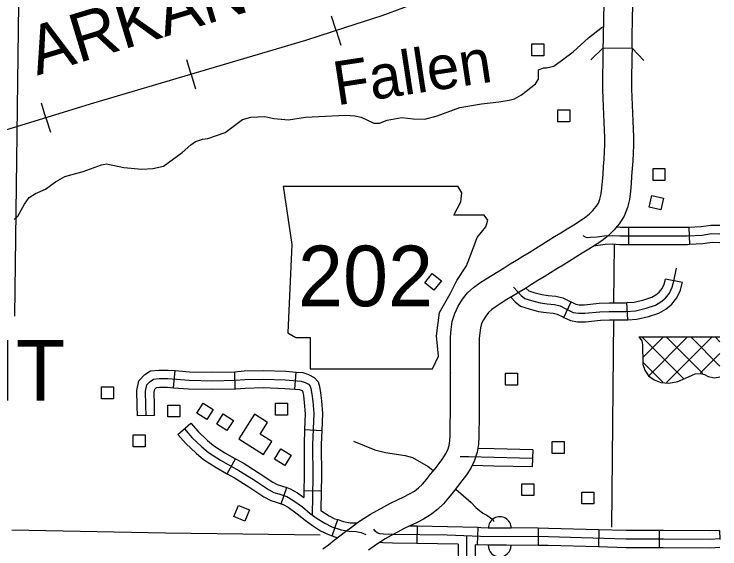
# Model space of a CAD drawing. Extents: x 1370130 to 1380143, y 377636 to 380256.
# Drawn here: x 1378779.4 to 1379037.7, y 378462.7 to 378658.4 of the extents above; entities that cross this region are included whole.
import ezdxf

# ---------------------------------------------------------------- set-up
doc = ezdxf.new("R2010")
doc.units = 0
for name, color, linetype in [('Level 10', 7, 'Continuous'), ('Level 21', 7, 'Continuous'), ('Level 32', 7, 'Continuous'), ('Level 35', 7, 'Continuous'), ('Level 37', 7, 'Continuous'), ('Level 38', 7, 'Continuous'), ('Level 40', 7, 'Continuous'), ('Level 5', 7, 'Continuous'), ('Level 56', 7, 'Continuous'), ('Level 57', 7, 'Continuous'), ('Level 58', 7, 'Continuous'), ('Level 6', 7, 'Continuous')]:
    doc.layers.add(name, color=color, linetype=linetype)

msp = doc.modelspace()

# ---------------------------------------------------------------- linework, layer by layer
at = {"layer": 'Level 10'}
for p, q in [((1378995.01, 378646.07), (1379005.51, 378645.9)), ((1378939.09, 378527.07), (1378939.09, 378527.03)), ((1378949.59, 378527.07), (1378949.59, 378527.03))]:
    msp.add_line(p, q, dxfattribs=at)
for points in [[(1378995.01, 378646.07), (1378995.06, 378649.05), (1378995.1, 378652.05), (1378995.16, 378655.03), (1378995.23, 378657.94), (1378995.29, 378660.75), (1378995.33, 378663.5), (1378995.37, 378666.21), (1378995.44, 378668.29)], [(1379005.51, 378645.9), (1379005.55, 378648.88), (1379005.6, 378651.86), (1379005.66, 378654.8), (1379005.73, 378657.7), (1379005.79, 378660.56), (1379005.83, 378663.34), (1379005.87, 378665.96), (1379005.93, 378667.96)], [(1378939.09, 378527.03), (1378939.09, 378529.61), (1378939.06, 378532.19), (1378939.03, 378534.81), (1378939.04, 378537.47), (1378939.1, 378540.17), (1378939.3, 378542.95), (1378939.74, 378545.86), (1378940.6, 378548.82), (1378941.88, 378551.57), (1378943.45, 378554.06), (1378945.35, 378556.37), (1378947.53, 378558.39), (1378949.81, 378560.08), (1378952.07, 378561.54), (1378954.28, 378562.9), (1378956.51, 378564.24), (1378958.73, 378565.59), (1378960.97, 378566.96), (1378963.23, 378568.36), (1378965.51, 378569.78), (1378967.82, 378571.21), (1378970.13, 378572.64), (1378972.45, 378574.08), (1378974.79, 378575.51), (1378977.1, 378576.95), (1378979.46, 378578.4), (1378981.83, 378579.86), (1378984.17, 378581.28), (1378986.34, 378582.64), (1378988.27, 378583.95), (1378989.88, 378585.2), (1378991.17, 378586.47), (1378992.35, 378587.93), (1378993.23, 378589.23), (1378993.75, 378590.67), (1378994.22, 378592.56), (1378994.5, 378594.66), (1378994.69, 378597.17), (1378994.92, 378599.87), (1378995.13, 378602.58), (1378995.3, 378605.29), (1378995.44, 378608), (1378995.53, 378610.66), (1378995.55, 378613.27), (1378995.47, 378615.92), (1378995.33, 378618.71), (1378995.17, 378621.59), (1378995.03, 378624.56), (1378994.89, 378627.59), (1378994.8, 378630.7), (1378994.8, 378633.85), (1378994.85, 378636.94), (1378994.91, 378639.98), (1378994.96, 378643.02), (1378995.01, 378646.04), (1378995.01, 378646.07)], [(1379005.51, 378645.9), (1379005.51, 378645.87), (1379005.46, 378642.84), (1379005.41, 378639.79), (1379005.35, 378636.75), (1379005.3, 378633.77), (1379005.3, 378630.87), (1379005.39, 378627.98), (1379005.52, 378625.05), (1379005.66, 378622.14), (1379005.82, 378619.25), (1379005.96, 378616.35), (1379006.06, 378613.39), (1379006.03, 378610.43), (1379005.93, 378607.55), (1379005.78, 378604.69), (1379005.6, 378601.84), (1379005.38, 378599.03), (1379005.16, 378596.33), (1379004.94, 378593.58), (1379004.56, 378590.59), (1379003.8, 378587.61), (1379002.66, 378584.43), (1379000.8, 378581.68), (1378998.97, 378579.41), (1378996.8, 378577.28), (1378994.45, 378575.45), (1378992.08, 378573.84), (1378989.68, 378572.35), (1378987.31, 378570.9), (1378984.96, 378569.46), (1378982.63, 378568.02), (1378980.29, 378566.57), (1378977.97, 378565.15), (1378975.67, 378563.72), (1378973.34, 378562.28), (1378971.04, 378560.86), (1378968.77, 378559.44), (1378966.49, 378558.03), (1378964.2, 378556.63), (1378961.95, 378555.26), (1378959.74, 378553.93), (1378957.66, 378552.65), (1378955.79, 378551.44), (1378954.24, 378550.29), (1378953, 378549.15), (1378951.98, 378547.9), (1378951.11, 378546.53), (1378950.46, 378545.12), (1378950.02, 378543.61), (1378949.75, 378541.79), (1378949.59, 378539.66), (1378949.54, 378537.33), (1378949.53, 378534.86), (1378949.56, 378532.3), (1378949.59, 378529.68), (1378949.59, 378527.07)], [(1378892.32, 378462.68), (1378894.42, 378464.26), (1378896.51, 378465.85), (1378898.59, 378467.44), (1378900.67, 378469.04), (1378902.81, 378470.68), (1378905.07, 378472.32), (1378907.43, 378473.9), (1378909.85, 378475.4), (1378912.28, 378476.79), (1378914.7, 378478.11), (1378917.15, 378479.39), (1378919.66, 378480.61), (1378922.02, 378481.72), (1378924.11, 378482.8), (1378925.91, 378483.88), (1378927.41, 378485.02), (1378928.81, 378486.39), (1378930.25, 378488.1), (1378931.8, 378490.05), (1378933.41, 378492.06), (1378934.94, 378493.97), (1378936.25, 378495.74), (1378937.29, 378497.39), (1378938.04, 378498.95), (1378938.54, 378500.51), (1378938.82, 378502.26), (1378938.95, 378504.29), (1378938.99, 378506.6), (1378939.01, 378509.08), (1378939.05, 378511.61), (1378939.07, 378514.14), (1378939.08, 378516.7), (1378939.08, 378519.28), (1378939.08, 378521.88), (1378939.09, 378524.48), (1378939.09, 378527.07)], [(1378949.59, 378527.03), (1378949.59, 378524.45), (1378949.58, 378521.87), (1378949.58, 378519.28), (1378949.58, 378516.68), (1378949.57, 378514.08), (1378949.55, 378511.5), (1378949.51, 378508.97), (1378949.49, 378506.47), (1378949.45, 378503.86), (1378949.27, 378501.07), (1378948.78, 378498.07), (1378947.83, 378495.06), (1378946.48, 378492.28), (1378944.91, 378489.8), (1378943.26, 378487.57), (1378941.61, 378485.51), (1378940.01, 378483.51), (1378938.37, 378481.44), (1378936.51, 378479.25), (1378934.3, 378477.07), (1378931.81, 378475.17), (1378929.21, 378473.61), (1378926.65, 378472.3), (1378924.19, 378471.14), (1378921.89, 378470.02), (1378919.65, 378468.84), (1378917.4, 378467.62), (1378915.22, 378466.38), (1378913.12, 378465.08), (1378911.08, 378463.71), (1378909.09, 378462.26)]]:
    msp.add_lwpolyline(points, dxfattribs=at)
at = {"layer": 'Level 21'}
for p, q in [((1378877.81, 378595.42), (1378881, 378574.1)), ((1378943.18, 378592.93), (1378941.7, 378595.39)), ((1378942.82, 378589.73), (1378943.18, 378592.93)), ((1378940.33, 378584.76), (1378942.82, 378589.73)), ((1378951.35, 378584.76), (1378940.33, 378584.76)), ((1378952.77, 378582.98), (1378951.35, 378584.76)), ((1378952.06, 378580.5), (1378952.77, 378582.98)), ((1378948.86, 378576.59), (1378952.06, 378580.5)), ((1378947.09, 378571.97), (1378948.86, 378576.59)), ((1378881, 378574.1), (1378879.58, 378541.77)), ((1378944.95, 378566.29), (1378947.09, 378571.97)), ((1378941.4, 378560.96), (1378944.95, 378566.29)), ((1378938.91, 378555.98), (1378941.4, 378560.96)), ((1378935.01, 378549.23), (1378938.91, 378555.98)), ((1378933.94, 378540.71), (1378935.01, 378549.23)), ((1378879.58, 378541.77), (1378882.42, 378540)), ((1378882.42, 378540), (1378887.75, 378540)), ((1378887.75, 378540), (1378887.75, 378528.63)), ((1378934.65, 378533.25), (1378933.94, 378540.71)), ((1378932.52, 378528.63), (1378934.65, 378533.25)), ((1378887.75, 378528.63), (1378932.52, 378528.63))]:
    msp.add_line(p, q, dxfattribs=at)
msp.add_lwpolyline([(1378877.81, 378595.42), (1378941.7, 378595.39)], dxfattribs=at)
at = {"layer": 'Level 32'}
for p, q in [((1379004.23, 378580.26), (1379004.23, 378573.96)), ((1379026.27, 378580.34), (1379026.55, 378574.05)), ((1379023.95, 378560.14), (1379017.78, 378561.37)), ((1378980.58, 378547.41), (1378983.29, 378553.1)), ((1379004.03, 378546.52), (1379003.61, 378552.8)), ((1378837.74, 378521.67), (1378838.24, 378527.95)), ((1378860.21, 378521.24), (1378860.09, 378527.54)), ((1378882.04, 378521.11), (1378882.54, 378527.39)), ((1378830.78, 378511.52), (1378824.48, 378511.39)), ((1378839.3, 378504.58), (1378844.04, 378508.74)), ((1378885.67, 378506.34), (1378891.97, 378506.08)), ((1378969.15, 378498.99), (1378968.99, 378492.69)), ((1378857.36, 378490.13), (1378860.35, 378495.68)), ((1378877.12, 378479.2), (1378879.16, 378485.16)), ((1378885.43, 378484.1), (1378891.73, 378483.98)), ((1378895.8, 378467.45), (1378897.8, 378473.43)), ((1378926.85, 378471.01), (1378926.75, 378464.71)), ((1378949.07, 378470.49), (1378948.87, 378464.19)), ((1378971.18, 378470.26), (1378971.12, 378463.96)), ((1378993.4, 378469.72), (1378993.23, 378463.42)), ((1379015.49, 378469.45), (1379015.49, 378463.15)), ((1379037.48, 378469.49), (1379037.67, 378466.16))]:
    msp.add_line(p, q, dxfattribs=at)
for points in [[(1379004.23, 378580.26), (1379001.2, 378580.26), (1378999.74, 378580.37)], [(1379026.27, 378580.34), (1379025.61, 378580.31), (1379009.2, 378580.26), (1379004.23, 378580.26)], [(1379037.67, 378581.03), (1379034.39, 378581.07), (1379030.87, 378580.55), (1379026.27, 378580.34)], [(1379037.67, 378577.88), (1379034.6, 378577.92), (1379031.18, 378577.41), (1379025.68, 378577.16), (1379009.2, 378577.11), (1379001.09, 378577.11), (1378998.26, 378577.31), (1378995.34, 378577.16), (1378992.72, 378576.81), (1378990.35, 378576.66), (1378989.14, 378576.56), (1378988.49, 378576.71), (1378987.66, 378577.27)], [(1379004.23, 378573.96), (1379000.98, 378573.96), (1378998.23, 378574.16), (1378995.63, 378574.02), (1378991.47, 378573.46)], [(1379026.55, 378574.05), (1379025.76, 378574.01), (1379009.21, 378573.96), (1379004.23, 378573.96)], [(1379037.67, 378574.73), (1379034.81, 378574.77), (1379031.48, 378574.27), (1379026.55, 378574.05)], [(1378962.08, 378558.43), (1378964.94, 378555.43), (1378966.24, 378554.36), (1378968.73, 378553.53), (1378971.93, 378552.7), (1378974.41, 378552.34), (1378977.14, 378552.11), (1378979.15, 378551.63), (1378981.52, 378550.45), (1378984.01, 378549.26), (1378985.9, 378548.91), (1378988.27, 378548.91), (1378993.72, 378549.5), (1378997.16, 378549.62), (1379003.2, 378549.62), (1379006.75, 378549.86), (1379010.66, 378550.8), (1379014.09, 378551.87), (1379016.11, 378553.06), (1379017.76, 378554.48), (1379019.19, 378556.26), (1379020.25, 378558.51), (1379020.84, 378560.64), (1379021.79, 378565.38)], [(1379003.61, 378552.8), (1379006.27, 378552.98), (1379009.82, 378553.84), (1379012.81, 378554.77), (1379014.27, 378555.63), (1379015.49, 378556.68), (1379016.5, 378557.94), (1379017.29, 378559.61), (1379017.78, 378561.37), (1379017.78, 378561.37)], [(1379004.03, 378546.52), (1379007.23, 378546.73), (1379011.5, 378547.77), (1379015.38, 378548.97), (1379017.94, 378550.48), (1379020.04, 378552.28), (1379021.87, 378554.58), (1379023.21, 378557.4), (1379023.91, 378559.91), (1379023.95, 378560.14)], [(1378966.63, 378558.11), (1378967.79, 378557.16), (1378969.62, 378556.55), (1378972.55, 378555.79), (1378974.77, 378555.48), (1378977.64, 378555.23), (1378980.23, 378554.62), (1378982.9, 378553.28), (1378983.29, 378553.1)], [(1378961.19, 378554.8), (1378962.79, 378553.11), (1378964.7, 378551.55), (1378967.83, 378550.51), (1378971.31, 378549.61), (1378974.05, 378549.21), (1378976.64, 378548.99), (1378978.07, 378548.65), (1378980.14, 378547.62), (1378980.58, 378547.41)], [(1378983.29, 378553.1), (1378984.99, 378552.28), (1378986.2, 378552.06), (1378988.1, 378552.06), (1378993.5, 378552.64), (1378997.1, 378552.77), (1379003.09, 378552.77), (1379003.61, 378552.8)], [(1378980.58, 378547.41), (1378983.02, 378546.24), (1378985.61, 378545.76), (1378988.44, 378545.76), (1378993.95, 378546.36), (1378997.21, 378546.47), (1379003.3, 378546.47), (1379004.03, 378546.52)], [(1378824.48, 378511.39), (1378824.4, 378515.2), (1378824.24, 378520.72), (1378825.06, 378524.25), (1378827.14, 378526.46), (1378829.32, 378527.82), (1378832.27, 378528.15), (1378835.71, 378528.15), (1378838.24, 378527.95)], [(1378838.24, 378527.95), (1378843.54, 378527.54), (1378852.03, 378527.39), (1378860.09, 378527.54)], [(1378860.09, 378527.54), (1378860.13, 378527.54), (1378863.57, 378527.84), (1378870.65, 378528), (1378878.77, 378527.69), (1378882.54, 378527.39)], [(1378882.54, 378527.39), (1378885.01, 378527.2), (1378887.07, 378526.54), (1378889.13, 378525.45), (1378890.61, 378523.79), (1378891.07, 378522.11), (1378891.5, 378519.8), (1378891.82, 378516.89), (1378892.22, 378512.29), (1378891.97, 378506.08)], [(1378827.63, 378511.45), (1378827.55, 378515.28), (1378827.4, 378520.41), (1378827.94, 378522.71), (1378829.16, 378524.01), (1378830.38, 378524.77), (1378832.45, 378525), (1378835.59, 378525), (1378843.39, 378524.39), (1378852.04, 378524.24), (1378860.3, 378524.39), (1378863.74, 378524.7), (1378870.63, 378524.85), (1378878.58, 378524.54), (1378884.4, 378524.08), (1378885.85, 378523.62), (1378887.15, 378522.93), (1378887.77, 378522.25), (1378888, 378521.4), (1378888.38, 378519.34), (1378888.68, 378516.58), (1378889.07, 378512.22), (1378888.61, 378500.96), (1378888.68, 378489.18), (1378888.41, 378475.21)], [(1378830.78, 378511.52), (1378830.7, 378515.36), (1378830.56, 378520.09), (1378830.81, 378521.16), (1378831.17, 378521.55), (1378831.45, 378521.72), (1378832.62, 378521.85), (1378835.46, 378521.85), (1378837.74, 378521.67)], [(1378837.74, 378521.67), (1378843.24, 378521.24), (1378852.04, 378521.09), (1378860.21, 378521.24)], [(1378860.21, 378521.24), (1378860.47, 378521.24), (1378863.92, 378521.55), (1378870.6, 378521.7), (1378878.4, 378521.4), (1378882.04, 378521.11)], [(1378882.04, 378521.11), (1378883.79, 378520.97), (1378884.63, 378520.71), (1378884.95, 378520.54), (1378885.26, 378518.88), (1378885.55, 378516.27), (1378885.91, 378512.14), (1378885.67, 378506.34)], [(1378844.04, 378508.74), (1378846.72, 378505.69), (1378850.16, 378502.39), (1378852.37, 378500.52), (1378856.52, 378497.9), (1378860.11, 378495.8), (1378860.35, 378495.68)], [(1378841.67, 378506.66), (1378844.44, 378503.51), (1378848.05, 378500.05), (1378850.51, 378497.97), (1378854.89, 378495.21), (1378858.57, 378493.05), (1378861.57, 378491.44), (1378866.95, 378488.06), (1378872.4, 378484.44), (1378874.47, 378483.37), (1378876.24, 378482.83), (1378879.16, 378481.83), (1378881.39, 378480.6), (1378884.85, 378478.06), (1378887.76, 378475.68), (1378890.3, 378473.84), (1378893.07, 378472.07), (1378895.6, 378470.84), (1378899.06, 378469.69), (1378901.98, 378469.15), (1378904.59, 378469.07), (1378906.36, 378468.76), (1378908.03, 378467.98)], [(1378885.67, 378506.34), (1378885.46, 378501.02), (1378885.53, 378489.2), (1378885.43, 378484.1)], [(1378891.97, 378506.08), (1378891.76, 378500.91), (1378891.83, 378489.16), (1378891.73, 378483.98)], [(1378839.3, 378504.58), (1378842.16, 378501.33), (1378845.94, 378497.7), (1378848.64, 378495.43), (1378853.25, 378492.51), (1378857.03, 378490.31), (1378857.36, 378490.13)], [(1378969.15, 378498.99), (1378955.05, 378499.34), (1378949.01, 378499.49)], [(1378860.35, 378495.68), (1378863.16, 378494.16), (1378868.65, 378490.7), (1378874, 378487.16), (1378875.67, 378486.3), (1378877.21, 378485.83), (1378879.16, 378485.16)], [(1378969.07, 378495.84), (1378954.97, 378496.19), (1378945.75, 378496.43), (1378942.65, 378496.42)], [(1378968.99, 378492.69), (1378954.9, 378493.04), (1378947.09, 378493.24)], [(1378857.36, 378490.13), (1378859.98, 378488.72), (1378865.24, 378485.41), (1378870.8, 378481.73), (1378873.28, 378480.44), (1378875.27, 378479.83), (1378877.12, 378479.2)], [(1378879.16, 378485.16), (1378880.44, 378484.72), (1378883.09, 378483.26), (1378885.39, 378481.57)], [(1378885.43, 378484.1), (1378885.39, 378481.57)], [(1378891.73, 378483.98), (1378891.59, 378476.75)], [(1378877.12, 378479.2), (1378877.88, 378478.94), (1378879.69, 378477.94), (1378882.92, 378475.57), (1378885.84, 378473.19), (1378888.52, 378471.23), (1378891.52, 378469.32), (1378894.41, 378467.92), (1378895.8, 378467.45)], [(1378891.59, 378476.75), (1378894.61, 378474.82), (1378896.79, 378473.76), (1378897.8, 378473.43)], [(1378897.8, 378473.43), (1378899.85, 378472.74), (1378902.31, 378472.29), (1378904.93, 378472.21)], [(1379037.67, 378466.35), (1379034.11, 378466.15), (1379016.98, 378466.3), (1379003.23, 378466.3), (1378974.88, 378467.07), (1378950.07, 378467.3), (1378937.85, 378467.69), (1378917.88, 378467.99), (1378914.5, 378468.07), (1378913.19, 378468.23), (1378912.19, 378468.61), (1378911.58, 378469.07), (1378910.99, 378469.93)], [(1378926.85, 378471.01), (1378923.85, 378471.05)], [(1378949.07, 378470.49), (1378937.93, 378470.84), (1378926.85, 378471.01)], [(1378971.18, 378470.26), (1378950.13, 378470.45), (1378949.07, 378470.49)], [(1378993.4, 378469.72), (1378974.94, 378470.22), (1378971.18, 378470.26)], [(1379015.49, 378469.45), (1379003.27, 378469.45), (1378993.4, 378469.72)], [(1379037.48, 378469.49), (1379034.04, 378469.3), (1379016.99, 378469.45), (1379015.49, 378469.45)], [(1379037.67, 378469.51), (1379037.48, 378469.49)], [(1378895.8, 378467.45), (1378897.76, 378466.8)], [(1378944.97, 378467.46), (1378945.23, 378428.79)], [(1378926.75, 378464.71), (1378917.82, 378464.85), (1378914.28, 378464.93), (1378913.1, 378465.06)], [(1378941.84, 378464.48), (1378926.75, 378464.71)], [(1378941.84, 378464.48), (1378941.97, 378445.27)], [(1378948.14, 378464.17), (1378948.27, 378445.31)], [(1378971.12, 378463.96), (1378948.14, 378464.17)], [(1378993.23, 378463.42), (1378974.82, 378463.92), (1378971.12, 378463.96)], [(1379015.49, 378463.15), (1379003.19, 378463.15), (1378993.23, 378463.42)], [(1379037.67, 378463.2), (1379034.18, 378463), (1379016.96, 378463.15), (1379015.49, 378463.15)]]:
    msp.add_lwpolyline(points, dxfattribs=at)
at = {"layer": 'Level 35'}
for points in [[(1378956.75, 378626.27), (1378960.59, 378626.87), (1378962.54, 378627.4), (1378965, 378628.79), (1378970.22, 378632.89), (1378971.3, 378634.57), (1378971.34, 378638.02), (1378973.16, 378638.67), (1378974.25, 378638.71), (1378976.87, 378639.27), (1378983.94, 378644.52), (1378989.62, 378649.73), (1378994.69, 378653.72)], [(1378779.32, 378583.28), (1378780.75, 378584.47), (1378783.19, 378588.85), (1378784.86, 378591.26), (1378787.16, 378592.69), (1378790.79, 378594.33), (1378794.47, 378596.99), (1378797.88, 378598.92), (1378804.65, 378600.8), (1378811.36, 378603.23), (1378813.19, 378603.54), (1378819.53, 378602.22), (1378826.09, 378601.65), (1378830.07, 378601.84), (1378833.98, 378602.69), (1378840.84, 378607.77), (1378844.01, 378610.54), (1378845.73, 378611.77), (1378848.3, 378612.58), (1378850.3, 378612.91), (1378856.6, 378615.11), (1378862.93, 378619.79), (1378866, 378620.7), (1378871.15, 378620.93), (1378874.4, 378620.16), (1378879.75, 378619.72), (1378885.96, 378620.7), (1378900.69, 378621.44), (1378904.1, 378621.14), (1378906.38, 378620.68), (1378911.03, 378618.49), (1378913.13, 378618.48), (1378915.85, 378619.55), (1378921.27, 378620.5), (1378925.44, 378620.02), (1378929.68, 378619.96), (1378934.25, 378621.17), (1378942.44, 378624.16), (1378950.44, 378625.58), (1378956.75, 378626.27)], [(1378903.53, 378502.14), (1378911.32, 378498.97), (1378915.29, 378498.02), (1378922.46, 378496.93), (1378925.21, 378496.15), (1378930.95, 378492.91), (1378932.65, 378491.49)], [(1378941.12, 378484.46), (1378942.83, 378483.03), (1378946.6, 378479.63), (1378948.35, 378477.81), (1378950.89, 378475.79), (1378952.39, 378475.05), (1378954.54, 378473.49), (1378954.99, 378472.71)]]:
    msp.add_lwpolyline(points, dxfattribs=at)
at = {"layer": 'Level 37'}
for points in [[(1378990.48, 378641.69), (1378995.01, 378646.08)], [(1379005.51, 378645.9), (1379009.89, 378641.37)]]:
    msp.add_lwpolyline(points, dxfattribs=at)
at = {"layer": 'Level 38'}
for p, q in [((1378961.3, 378470.25), (1378952.9, 378470.33)), ((1378961.25, 378463.95), (1378952.85, 378464.03))]:
    msp.add_line(p, q, dxfattribs=at)
for centre, start, end in [((1378957.1, 378470.29), 359.4676, 179.4676), ((1378957.05, 378463.99), 179.4676, 359.4676)]:
    msp.add_arc(centre, 4.2, start, end, dxfattribs=at)
at = {"layer": 'Level 40'}
for p, q in [((1378897.2, 378652.32), (1378895.52, 378657.6)), ((1378897.2, 378652.32), (1378898.89, 378647.03)), ((1378844.12, 378636.33), (1378842.54, 378641.64)), ((1378844.12, 378636.33), (1378845.69, 378631.01)), ((1378791.01, 378620.43), (1378789.39, 378625.73)), ((1378791.01, 378620.43), (1378792.63, 378615.12))]:
    msp.add_line(p, q, dxfattribs=at)
msp.add_lwpolyline([(1379037.67, 378728.08), (1379011.37, 378711.43), (1378979.03, 378691.2), (1378955.14, 378676.03), (1378944.66, 378670.61), (1378929.78, 378663.71), (1378913.88, 378657.74), (1378900.65, 378653.42), (1378885.95, 378648.73), (1378808.4, 378625.74), (1378735.63, 378603.5), (1378725.52, 378599.73), (1378717.44, 378595.87), (1378710.36, 378591.91), (1378703.75, 378587.87), (1378696.49, 378582.17), (1378688.4, 378574.44), (1378681.14, 378566.81), (1378672.78, 378556.79), (1378636.31, 378509.63), (1378616.64, 378482.33), (1378598.45, 378460.26)], dxfattribs=at)
msp.add_lwpolyline([(1379037.67, 378728.08), (1379011.37, 378711.43), (1378979.03, 378691.2), (1378955.14, 378676.03), (1378944.66, 378670.61), (1378929.78, 378663.71), (1378913.88, 378657.74), (1378900.65, 378653.42), (1378885.95, 378648.73), (1378808.4, 378625.74), (1378735.63, 378603.5), (1378725.52, 378599.73), (1378717.44, 378595.87), (1378710.36, 378591.91), (1378703.75, 378587.87), (1378696.49, 378582.17), (1378688.4, 378574.44), (1378681.14, 378566.81), (1378672.78, 378556.79), (1378636.31, 378509.63), (1378616.64, 378482.33), (1378598.45, 378460.26)], dxfattribs=at)
at = {"layer": 'Level 5'}
for points in [[(1378781.27, 378690.81), (1378779.49, 378547.81)], [(1378999.01, 378574.2), (1378998.79, 378552.77)], [(1378998.73, 378546.47), (1378997.98, 378470.66)], [(1378891.42, 378467.73), (1378834.76, 378468.48), (1378778.51, 378469.55)]]:
    msp.add_lwpolyline(points, dxfattribs=at)
at = {"layer": 'Level 56'}
for points in [[(1378968.84, 378643.07), (1378968.84, 378647.45), (1378973.23, 378647.45), (1378973.23, 378643.07)], [(1378978.31, 378618.93), (1378978.31, 378623.3), (1378982.69, 378623.3), (1378982.69, 378618.93)], [(1379017.56, 378597.55), (1379013.19, 378597.55), (1379013.19, 378601.93), (1379017.56, 378601.93)], [(1379016.02, 378586.75), (1379011.77, 378587.77), (1379012.79, 378592.03), (1379017.04, 378591.01)], [(1378932.4, 378563.49), (1378935.8, 378560.73), (1378933.03, 378557.33), (1378929.64, 378560.09)], [(1378959.16, 378522.64), (1378959.16, 378527.01), (1378963.55, 378527.01), (1378963.55, 378522.64)], [(1378811.29, 378517.59), (1378811.29, 378521.97), (1378815.68, 378521.97), (1378815.68, 378517.59)], [(1378846.21, 378512.39), (1378848.55, 378516.08), (1378852.25, 378513.73), (1378849.91, 378510.04)], [(1378874.99, 378511.68), (1378874.99, 378516.06), (1378879.38, 378516.06), (1378879.38, 378511.68)], [(1378835.57, 378510.97), (1378835.57, 378515.34), (1378839.96, 378515.34), (1378839.96, 378510.97)], [(1378853.55, 378508.4), (1378855.89, 378512.09), (1378859.59, 378509.74), (1378857.25, 378506.05)], [(1378822.88, 378500.08), (1378822.88, 378504.45), (1378827.26, 378504.45), (1378827.26, 378500.08)], [(1378976.24, 378497.67), (1378976.24, 378502.04), (1378980.62, 378502.04), (1378980.62, 378497.67)], [(1378874.68, 378495.6), (1378877.02, 378499.3), (1378880.72, 378496.95), (1378878.38, 378493.26)], [(1378965.15, 378482.2), (1378965.15, 378486.57), (1378969.54, 378486.57), (1378969.54, 378482.2)], [(1378987.2, 378479.15), (1378987.2, 378483.52), (1378991.59, 378483.52), (1378991.59, 378479.15)], [(1378861.42, 378478.61), (1378865.47, 378476.97), (1378863.83, 378472.9), (1378859.78, 378474.54)]]:
    msp.add_lwpolyline(points, close=True, dxfattribs=at)
at = {"layer": 'Level 57'}
for p, q in [((1379007.98, 378540.35), (1379037.67, 378540.35)), ((1379024.37, 378525.08), (1379009.26, 378540.18)), ((1379009.58, 378532.89), (1379016.88, 378540.2)), ((1379011.74, 378526.15), (1379025.74, 378540.15)), ((1379031.43, 378526.92), (1379018.12, 378540.23)), ((1379018.14, 378523.64), (1379034.72, 378540.22)), ((1379037.67, 378529.6), (1379027.13, 378540.13)), ((1379037.67, 378538.51), (1379036.02, 378540.15)), ((1379030.56, 378527.15), (1379037.67, 378534.26)), ((1379016.78, 378523.75), (1379009.71, 378530.83))]:
    msp.add_line(p, q, dxfattribs=at)
msp.add_lwpolyline([(1379007.98, 378540.35), (1379008.53, 378539.74), (1379009.05, 378538.81), (1379009.4, 378537.42), (1379009.4, 378535.33), (1379009.46, 378532.61), (1379009.46, 378530.17), (1379010.15, 378528.14), (1379011.49, 378526.05), (1379013.57, 378524.55), (1379016.01, 378523.62), (1379018.97, 378523.33), (1379022.33, 378523.97), (1379026.21, 378525.71), (1379028.59, 378526.75), (1379030.62, 378526.92), (1379032.01, 378526.52), (1379033.4, 378525.82), (1379035.66, 378525.3), (1379037.67, 378525.66)], dxfattribs=at)
at = {"layer": 'Level 58'}
msp.add_lwpolyline([(1378861.64, 378502.97), (1378870.65, 378497.26), (1378873.66, 378502.02), (1378869.4, 378504.72), (1378872.1, 378508.98), (1378867.35, 378511.98)], close=True, dxfattribs=at)

# ---------------------------------------------------------------- texts
at = {"layer": 'Level 21'}
msp.add_text('202', height=22.176, dxfattribs=at).set_placement((1378883.23, 378551.48))
at = {"layer": 'Level 35'}
msp.add_text('Fallen', height=15.967, rotation=8.6541, dxfattribs=at).set_placement((1378897.47, 378624.95))
at = {"layer": 'Level 40'}
msp.add_text('ARKANSAS', height=17.741, rotation=16.8546, dxfattribs=at).set_placement((1378787.75, 378635.84))
at = {"layer": 'Level 6'}
msp.add_text('SUMMIT', height=22.176, dxfattribs=at).set_placement((1378681.14, 378516.96))

doc.saveas('drawing.dxf')
